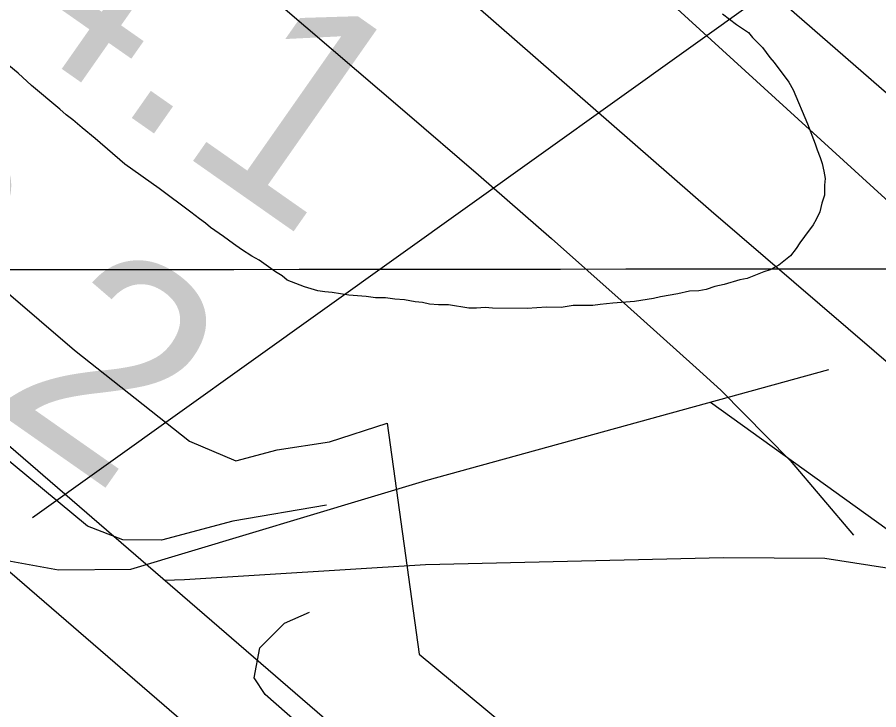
# Model space of a CAD drawing. Extents: x 3297772 to 3335630, y 634068 to 659439.
# Drawn here: x 3315164.2 to 3315435.2, y 648410.3 to 648628 of the extents above; entities that cross this region are included whole.
import ezdxf

# ---------------------------------------------------------------- set-up
doc = ezdxf.new("R2010")
doc.units = 0
for name, color, linetype in [('V-FLOD-BASE', 7, 'Continuous'), ('V-GRID-MAJR', 7, 'Continuous'), ('V-LEVE-TOET', 7, 'Continuous'), ('V-RIVR-EDGE', 7, 'Continuous'), ('V-RIVR-RANG', 7, 'Continuous'), ('V-ROAD-CNTR', 7, 'Continuous'), ('V-SITE-VEGE', 7, 'Continuous'), ('V-SURV-LINE', 7, 'Continuous'), ('V-TOPO-MAJR', 7, 'Continuous'), ('V-TOPO-MINR', 7, 'Continuous')]:
    doc.layers.add(name, color=color, linetype=linetype)

msp = doc.modelspace()

# ---------------------------------------------------------------- linework, layer by layer
at = {"layer": 'V-FLOD-BASE'}
for points in [[(3315261.441, 648474.598), (3315232.034, 648469.552), (3315209.537, 648463.609), (3315197.437, 648463.666), (3315186.222, 648468.041), (3315153.509, 648494.988), (3315081.201, 648555.828), (3315001.148, 648623.617), (3314924.543, 648689.6630000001)], [(3315636.358, 648075.267), (3315579.559, 648125.664), (3315470.233, 648216.927), (3315380.713, 648293.406), (3315242.147, 648415.057), (3315238.714, 648420.259), (3315240.488, 648429.758), (3315248.303, 648437.4990000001), (3315256.098, 648440.917)]]:
    msp.add_lwpolyline(points, dxfattribs=at)
at = {"layer": 'V-GRID-MAJR'}
msp.add_spline([(3301875.511, 648538.54), (3307136.054, 648541.983), (3312396.597, 648546.191), (3317657.139, 648551.165), (3322917.681, 648556.903), (3328178.222, 648563.407), (3333438.761, 648570.676), (3333438.762, 648570.676)], degree=3, dxfattribs=at)
at = {"layer": 'V-LEVE-TOET'}
msp.add_line((3315280.578, 648500.434), (3315290.605, 648427.791), dxfattribs=at)
for points in [[(3314917.06, 648751.926), (3314969.568, 648707.599), (3315034.971, 648648.5210000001), (3315090.9250000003, 648601.587), (3315182.163, 648523.372), (3315218.325, 648494.681), (3315232.988, 648488.562), (3315245.968, 648491.957), (3315262.4, 648494.4720000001), (3315280.578, 648500.434)], [(3315290.605, 648427.791), (3315338.812, 648387.806), (3315397.338, 648336.541), (3315501.512, 648252.214), (3315573.782, 648183.596), (3315641.802, 648129.691)]]:
    msp.add_lwpolyline(points, dxfattribs=at)
at = {"layer": 'V-RIVR-EDGE'}
msp.add_spline([(3314761.96448585, 649274.130060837), (3314790.411133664, 649247.3746582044), (3314813.7500724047, 649224.652922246), (3314842.1940085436, 649196.8008799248), (3314862.2484515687, 649176.2805583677), (3314886.6804144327, 649152.0939244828), (3314900.1712893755, 649138.1697111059), (3314917.6795609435, 649122.7733686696), (3314932.6299104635, 649107.7489000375), (3314956.322645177, 649080.2741548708), (3314980.0289382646, 649058.2826081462), (3315004.467228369, 649036.654800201), (3315016.497724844, 649023.4652955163), (3315033.989726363, 649001.4891149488), (3315053.679526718, 648981.3352438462), (3315075.9164024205, 648956.4229401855), (3315089.0444424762, 648943.5962703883), (3315090.4957820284, 648939.2060960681), (3315095.228905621, 648931.5178676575), (3315116.0162495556, 648911.7268314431), (3315165.624826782, 648868.8349543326), (3315188.6117773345, 648851.5973207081), (3315212.702598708, 648837.2813479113), (3315236.052384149, 648818.9461707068), (3315259.0321035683, 648798.7841645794), (3315272.165566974, 648788.150774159), (3315288.955399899, 648777.8738913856), (3315298.453283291, 648775.2915642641), (3315308.313097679, 648771.2461469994), (3315320.359864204, 648764.6364804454), (3315332.0365647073, 648756.1999849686), (3315345.5446135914, 648749.2211562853), (3315365.989008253, 648738.5696880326), (3315396.287793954, 648721.6795231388), (3315420.0221076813, 648711.019919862), (3315449.5979352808, 648697.4214818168), (3315476.257525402, 648687.1201939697), (3315490.873964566, 648684.8907589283), (3315496.7209017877, 648684.1452035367), (3315504.0200824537, 648679.3750203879), (3315514.6028549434, 648672.0378762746), (3315516.783479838, 648666.9148010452), (3315520.7710480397, 648653.379635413), (3315526.951895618, 648639.8390464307), (3315536.790016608, 648627.0205116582), (3315542.9907498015, 648621.5219470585), (3315546.6453115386, 648621.1473615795), (3315552.4877293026, 648618.5740733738), (3315560.149744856, 648612.7063466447), (3315568.537430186, 648604.6435327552), (3315578.019947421, 648595.8469140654), (3315592.980239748, 648584.8434576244), (3315611.6005171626, 648575.6586950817), (3315624.381088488, 648570.1438604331), (3315634.973803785, 648566.8277285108), (3315640.814413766, 648563.5233471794), (3315648.4881799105, 648562.4077257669), (3315656.1664655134, 648563.119837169), (3315662.382564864, 648563.8355641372), (3315671.14845124, 648560.889498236), (3315676.254352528, 648556.1247384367), (3315679.170590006, 648552.827588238), (3315684.286434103, 648552.08384063), (3315687.939188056, 648550.9781620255), (3315695.9414412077, 648534.8742276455), (3315725.4024745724, 648474.8513761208), (3315731.9488687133, 648461.3098832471), (3315736.6874156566, 648455.8149342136), (3315746.5345755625, 648446.6518650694), (3315756.7490898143, 648438.218985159), (3315765.491475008, 648425.7687086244), (3315772.760827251, 648408.9354889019), (3315789.524447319, 648388.057755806), (3315803.7229142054, 648364.6275240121), (3315814.279473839, 648346.6895295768), (3315829.9527814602, 648328.3733340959), (3315850.7374137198, 648307.4856581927), (3315869.69160149, 648285.5058620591), (3315901.781060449, 648253.623768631), (3315937.5205616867, 648219.53935691), (3315960.4903382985, 648195.3563385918), (3315980.91213567, 648175.5662062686), (3315989.3142832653, 648173.3521373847), (3316000.626341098, 648165.2820923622), (3316008.6511915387, 648158.3168220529), (3316031.6372382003, 648140.7136418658), (3316054.6259965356, 648124.2071013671), (3316085.2858093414, 648105.4882997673), (3316118.495409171, 648083.1077052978), (3316140.027404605, 648068.7980597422), (3316157.190919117, 648061.8101921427), (3316170.337940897, 648056.6600001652), (3316187.1241582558, 648044.9209311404), (3316195.522690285, 648041.2446760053), (3316205.384312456, 648037.9303518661), (3316215.242319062, 648033.153841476), (3316238.6065667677, 648020.6674092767), (3316243.7142758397, 648016.6337426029), (3316255.0236219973, 648007.4670578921), (3316268.8963135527, 648000.121778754), (3316287.8758102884, 647988.3772863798), (3316303.580754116, 647982.8552205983), (3316316.7295836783, 647978.4361217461), (3316339.3726810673, 647969.9725095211), (3316356.1688412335, 647962.2544526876), (3316375.515692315, 647951.2401495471), (3316396.319306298, 647938.0289514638), (3316428.44401703, 647920.4031739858), (3316474.0659299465, 647891.4120090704), (3316489.396288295, 647882.235381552), (3316507.651923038, 647873.4170694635), (3316517.5081218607, 647867.9094659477), (3316537.95161263, 647856.8924511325), (3316563.5055241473, 647842.9384093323), (3316578.832266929, 647832.2995955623), (3316609.4956953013, 647815.0429802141), (3316632.859039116, 647802.1910014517), (3316646.721787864, 647790.8247101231), (3316669.340480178, 647772.4913407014), (3316682.109300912, 647762.2244007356), (3316696.3484429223, 647755.2437642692), (3316758.7547654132, 647713.7824372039), (3316797.8122063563, 647691.0218339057), (3316819.709748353, 647676.7112844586), (3316836.8633200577, 647665.7024046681), (3316864.97334584, 647650.6453959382), (3316895.638581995, 647634.1198737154), (3316912.4266071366, 647623.1118978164), (3316940.8985639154, 647606.5917989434), (3316996.7485494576, 647574.6509525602), (3317044.5664534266, 647546.751003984), (3317079.24004729, 647525.097887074), (3317111.3620463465, 647506.3754699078), (3317148.228919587, 647484.716929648), (3317188.380288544, 647460.8569749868), (3317213.9224494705, 647442.1508278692), (3317231.4397599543, 647430.4099510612), (3317255.1668425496, 647416.825975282), (3317274.1391081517, 647402.157110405), (3317293.12041267, 647391.1437111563), (3317310.2848310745, 647384.5213901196), (3317333.6526943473, 647373.4971441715), (3317372.7092313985, 647350.3709943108), (3317404.0983295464, 647330.9192918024), (3317490.9800016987, 647282.8175658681), (3317527.8477788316, 647261.5245721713), (3317547.19282213, 647249.779175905), (3317572.3811870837, 647235.8260379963), (3317600.8612788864, 647222.5958581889), (3317628.97220856, 647207.9043960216), (3317656.709456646, 647189.9239186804), (3317738.1043147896, 647140.3735648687), (3317755.2678293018, 647133.3856972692), (3317770.24529557, 647129.3276255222), (3317784.8508880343, 647122.7116317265), (3317816.974694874, 647104.7203076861), (3317840.710816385, 647094.7917975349), (3317860.063994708, 647086.3363203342), (3317887.4420234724, 647070.9155728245), (3317915.1855988, 647055.4939214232), (3317952.066934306, 647039.6841261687), (3317972.883202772, 647031.5905799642), (3318008.2987364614, 647014.3222140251), (3318036.7770204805, 647000.3609410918), (3318074.38221798, 646981.6249655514), (3318112.3484425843, 646961.0603533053), (3318142.645420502, 646943.4390952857), (3318179.164825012, 646929.0923901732), (3318205.0960336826, 646919.8895497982), (3318226.2724253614, 646909.6018203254), (3318257.666946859, 646892.3433971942), (3318275.557035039, 646883.525988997), (3318288.3412219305, 646879.4733405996), (3318295.6503454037, 646878.7241696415), (3318317.193187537, 646868.80108284), (3318334.3449514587, 646857.0611099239), (3318347.8421536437, 646845.6957224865), (3318357.3309981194, 646839.4579297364), (3318416.468191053, 646806.4123086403), (3318459.175674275, 646781.4493870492), (3318477.063954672, 646771.9008857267), (3318502.981604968, 646757.214846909), (3318529.997702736, 646743.2571895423), (3318562.129644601, 646728.5557845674), (3318605.9464219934, 646708.7078031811), (3318643.9280127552, 646694.3574825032), (3318672.780882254, 646684.0507713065), (3318689.950724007, 646679.6217296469), (3318708.95101025, 646676.2848082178), (3318727.2093566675, 646668.5631358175), (3318754.961970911, 646656.7969500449), (3318823.6051822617, 646624.4589208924), (3318845.875501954, 646613.0718400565), (3318855.7326046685, 646607.9297831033), (3318871.057539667, 646596.5598762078), (3318891.868384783, 646586.2730506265), (3318910.492277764, 646578.5504743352), (3318938.61043857, 646566.7833846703), (3318967.100473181, 646557.5742170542), (3318997.781979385, 646547.6285329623), (3319022.2528095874, 646539.1604012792), (3319054.3937903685, 646528.1144619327), (3319074.84360838, 646519.656273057), (3319089.457335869, 646516.3301983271), (3319112.4668837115, 646508.2312287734), (3319131.820965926, 646500.1412981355), (3319166.879991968, 646486.5293017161), (3319188.428257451, 646478.7994942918), (3319196.4693779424, 646478.4140621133), (3319208.5233755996, 646474.7287680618), (3319216.1917183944, 646471.4198672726), (3319227.878361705, 646467.0043839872), (3319243.950659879, 646462.2125074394), (3319256.730327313, 646456.3321262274), (3319262.1972557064, 646449.7387297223), (3319272.419904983, 646444.5957688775), (3319289.2196807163, 646438.3398982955), (3319307.111576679, 646430.2535832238), (3319322.0754845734, 646420.7123130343), (3319337.3995156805, 646408.9768595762), (3319358.2013218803, 646395.0345683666), (3319379.006743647, 646382.5544634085), (3319389.601266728, 646379.969424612), (3319400.558624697, 646376.2868422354), (3319407.489547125, 646370.4209232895), (3319419.8991485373, 646362.7137131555), (3319436.3297621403, 646354.9965602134), (3319463.3530910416, 646343.9632753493), (3319503.523441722, 646327.7797985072), (3319544.4375400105, 646316.712165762), (3319579.5065088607, 646307.1211815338), (3319606.1724262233, 646299.3787196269), (3319635.0298151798, 646290.8997412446), (3319681.429823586, 646280.9151898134), (3319730.750588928, 646269.4612209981), (3319772.7667502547, 646260.5841559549), (3319801.26491989, 646254.6649074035), (3319808.941397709, 646254.6459256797), (3319821.727392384, 646251.3243704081), (3319836.341119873, 646247.998295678), (3319850.9575590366, 646245.7688606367), (3319868.1373435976, 646245.3608311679), (3319890.79399936, 646242.3804173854), (3319906.8672014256, 646237.9540874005), (3319922.2056947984, 646232.0673789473), (3319930.976100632, 646230.9490458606), (3319937.924197, 646232.0285116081), (3319943.771134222, 646231.2829562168), (3319960.570909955, 646225.0270856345), (3319978.8373913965, 646220.5953323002), (3319994.548662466, 646217.6320924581), (3320020.119747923, 646210.6234353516), (3320049.7091338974, 646202.5081957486), (3320078.207303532, 646196.5889471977), (3320106.709088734, 646192.1318848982), (3320126.8042068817, 646188.0611586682), (3320144.340499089, 646183.9967596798), (3320162.9689115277, 646178.1019162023), (3320179.773206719, 646173.6737784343), (3320196.5874447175, 646173.2666528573), (3320205.3560427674, 646171.4172266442), (3320223.256073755, 646166.6208306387), (3320274.7547523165, 646148.9471469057), (3320298.8618437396, 646141.2110122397), (3320341.5964437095, 646127.2144875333), (3320376.2953465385, 646115.7966743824), (3320397.4780654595, 646108.0677708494), (3320422.6772771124, 646098.5011916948), (3320444.9512123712, 646088.5762971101), (3320487.3048996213, 646068.3663847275), (3320513.953643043, 646053.6785381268), (3320559.9438141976, 646025.7831090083), (3320596.072363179, 646001.2020040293), (3320629.6493173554, 645979.5515987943), (3320649.715510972, 645963.7833825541), (3320673.076143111, 645949.8347641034), (3320682.9260146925, 645941.7683346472), (3320711.0224820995, 645921.228127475)], degree=3, dxfattribs=at)
at = {"layer": 'V-RIVR-RANG'}
msp.add_line((3315168.9373, 648470.6945999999), (3315983.3063, 649052.7634), dxfattribs=at)
at = {"layer": 'V-ROAD-CNTR'}
for points in [[(3315382.279198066, 648507.0019592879), (3315460.654041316, 648450.7240718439), (3315493.057976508, 648435.57610214), (3315521.248920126, 648430.3031126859), (3315548.77686507, 648433.5841061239), (3315562.762837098, 648440.267092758), (3315654.0016546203, 648527.11591906)], [(3314524.956912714, 648170.9546313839), (3314865.296232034, 648436.6920999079), (3314910.012142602, 648464.225044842), (3314936.701089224, 648478.828015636), (3314954.857052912, 648484.8330036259), (3314972.5480175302, 648488.686995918), (3314995.8719708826, 648494.5349842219), (3315038.7708850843, 648490.918991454), (3315078.829804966, 648484.2270048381), (3315122.9597167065, 648468.540036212), (3315150.470661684, 648459.0960551), (3315177.140608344, 648454.2980646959), (3315199.9395627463, 648454.4680643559), (3315292.771377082, 648482.3890085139), (3315419.490123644, 648517.2339388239)], [(3315553.154, 648518.463), (3315518.77, 648430.718), (3315471.521, 648447.2930000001), (3315446.595, 648453.434), (3315418.22, 648457.872), (3315386.381, 648458.024), (3315292.575, 648455.886), (3315216.827, 648451.081), (3315210.4626718, 648450.8753873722)]]:
    msp.add_lwpolyline(points, dxfattribs=at)
at = {"layer": 'V-SITE-VEGE'}
for points in [[(3315386.039, 648629.11), (3315390.504, 648625.7760000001), (3315394.194, 648623.226), (3315395.5500000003, 648621.661), (3315398.653, 648618.53), (3315400.977, 648615.4010000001), (3315402.333, 648613.836), (3315406.978, 648607.577), (3315408.332, 648605.234), (3315412.764, 648594.497), (3315415.268, 648588.25), (3315415.842, 648586.2980000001), (3315416.804, 648583.956), (3315417.38, 648582.006), (3315417.953, 648579.665), (3315418.33, 648577.324), (3315418.125, 648575.182), (3315418.111, 648572.063), (3315417.321, 648569.536), (3315416.722, 648566.812), (3315415.543, 648564.477), (3315414.56, 648562.728), (3315411.815, 648559.04), (3315410.441, 648557.098), (3315409.2660000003, 648555.349), (3315407.5, 648553.0210000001), (3315403.7830000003, 648550.118), (3315401.049, 648548.5700000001), (3315399.097, 648547.995), (3315393.828, 648545.877), (3315391.487, 648545.498), (3315386.611, 648543.962), (3315383.684, 648543.393), (3315380.952, 648542.43), (3315378.611, 648542.051), (3315375.6890000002, 648541.871), (3315371.984, 648541.109), (3315366.524, 648540.161), (3315364.378, 648539.588), (3315358.332, 648538.6410000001), (3315351.512, 648538.089), (3315347.613, 648537.718), (3315345.272, 648537.339), (3315339.038, 648537.37), (3315335.333, 648536.802), (3315330.657, 648536.8250000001), (3315324.616, 648536.462), (3315313.704, 648536.5160000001), (3315311.367, 648536.72), (3315308.637, 648536.5380000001)], [(3315308.637, 648536.5380000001), (3315306.3000000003, 648536.55), (3315299.876, 648537.554), (3315296.759, 648537.568), (3315293.836, 648537.777), (3315291.696, 648538.371), (3315289.359, 648538.578), (3315286.0500000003, 648539.178), (3315282.933, 648539.389), (3315280.012, 648539.792), (3315276.895, 648539.807), (3315273.975, 648540.21), (3315268.519, 648540.626), (3315263.264, 648541.431), (3315260.927, 648541.636), (3315258.787, 648542.037), (3315254.502, 648543.225), (3315249.061, 648545.394), (3315247.509, 648546.7660000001), (3315245.37, 648547.944), (3315240.322, 648551.671), (3315237.989, 648552.851), (3315234.686, 648555.009), (3315232.163, 648556.774), (3315229.056, 648559.128), (3315224.978, 648561.8740000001), (3315223.426, 648563.246), (3315221.485, 648564.618), (3315218.767, 648566.775), (3315208.865, 648574.225), (3315197.99, 648581.877), (3315188.676, 648589.909), (3315184.6, 648593.2390000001), (3315181.69, 648595.787), (3315179.554, 648597.356), (3315177.614, 648599.1190000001), (3315168.685, 648606.5650000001), (3315164.419, 648610.481), (3315161.507, 648612.834)]]:
    msp.add_lwpolyline(points, dxfattribs=at)
at = {"layer": 'V-SURV-LINE'}
for points in [[(3314856.0049317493, 648757.2301666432), (3315693.315068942, 648034.1769930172)], [(3315673.700806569, 648011.4771957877), (3314836.390425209, 648734.5305802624)]]:
    msp.add_lwpolyline(points, dxfattribs=at)
at = {"layer": 'V-TOPO-MAJR'}
msp.add_lwpolyline([(3314848.2946092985, 649076.1632833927), (3314979.2644893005, 648943.4240696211), (3315025.562960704, 648897.0869062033), (3315072.244346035, 648851.1437370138), (3315119.5001022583, 648805.7915591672), (3315167.1387724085, 648760.8333755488), (3315236.69844197, 648696.0101727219), (3315249.9027483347, 648683.823677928), (3315263.184611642, 648671.7231424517), (3315276.582810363, 648659.7515459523), (3315290.058566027, 648647.8659087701), (3315382.4954632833, 648567.1273284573), (3315442.7308079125, 648515.5269328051), (3315503.6095492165, 648464.7125961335), (3315565.4533855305, 648415.0773479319), (3315627.9406185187, 648366.2281587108), (3315875.9949443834, 648176.1241094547), (3315906.3649065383, 648153.302974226), (3315937.0147282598, 648130.8719470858), (3315968.084339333, 648109.0260820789), (3315999.433809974, 648087.570325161), (3316676.739819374, 647633.3881292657)], dxfattribs=at)
at = {"layer": 'V-TOPO-MINR'}
for points in [[(3314867.7424425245, 649096.4170938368), (3315275.742021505, 648717.0238023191), (3315281.512639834, 648711.6992546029), (3315287.310447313, 648706.4047127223), (3315293.1490385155, 648701.1551795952), (3315299.0148188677, 648695.9356523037), (3315304.902012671, 648690.7397878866), (3315310.7905648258, 648685.5454639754), (3315316.681154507, 648680.3534508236), (3315322.5731025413, 648675.1629781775), (3315325.6567564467, 648672.4475278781), (3315333.0741559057, 648665.8810783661), (3315340.4683644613, 648659.2887543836), (3315347.827786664, 648652.657618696), (3315355.164017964, 648646.0006085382), (3315502.723109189, 648511.3936946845), (3315574.4653592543, 648447.5323362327), (3315647.2107370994, 648384.8645087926), (3315721.460806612, 648323.9869778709), (3315796.714003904, 648264.3029779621)], [(3314911.413914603, 649085.6466145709), (3314981.2999321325, 649020.1497561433), (3315051.4045243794, 648954.8849561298), (3315248.195314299, 648772.5948348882), (3315274.1848623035, 648748.7138794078), (3315300.301174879, 648724.9735071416), (3315326.607634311, 648701.4440096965), (3315353.040858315, 648678.0550954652), (3315379.592894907, 648654.7988523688), (3315406.176564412, 648631.5788994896), (3315432.8076832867, 648608.4133819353), (3315459.4704350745, 648585.2841545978), (3315480.3481226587, 648567.210710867), (3315517.412577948, 648535.0025547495), (3315554.3958822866, 648502.7018352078), (3315591.257460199, 648470.2622705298), (3315628.037887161, 648437.730142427), (3315683.3990485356, 648388.5775995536), (3315728.3585884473, 648349.4696152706), (3315773.833037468, 648310.9827086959)], [(3314763.4713600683, 649054.2879596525), (3315193.661474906, 648678.1441643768), (3315216.6808809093, 648658.0945724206), (3315239.7513144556, 648638.1040987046), (3315262.8982893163, 648618.2023023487), (3315286.0962917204, 648598.3596242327), (3315309.240687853, 648578.4567155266), (3315332.2626032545, 648558.4144059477), (3315355.1007975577, 648538.1629950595), (3315377.8165111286, 648517.7721832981), (3315385.5251890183, 648510.7887386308), (3315407.340997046, 648488.6675146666), (3315427.3208750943, 648465.1554013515)]]:
    msp.add_lwpolyline(points, dxfattribs=at)

# ---------------------------------------------------------------- texts
at = {"layer": 'V-RIVR-RANG'}
for s, p in [('34.1', (3315111.880024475, 648658.2260476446)), ('33.2', (3315052.785384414, 648577.5277839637))]:
    msp.add_text(s, height=66.99999999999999, rotation=324.99832571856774, dxfattribs=at).set_placement(p)

doc.saveas('drawing.dxf')
